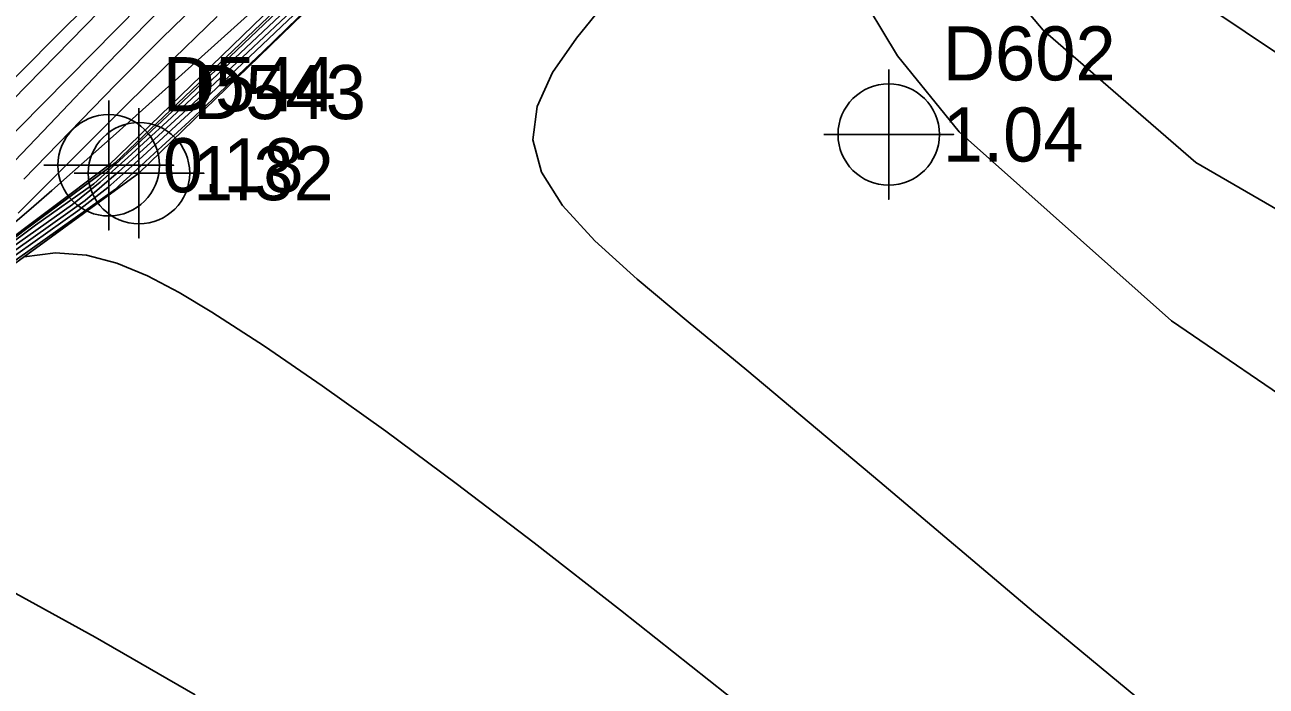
# Model space of a CAD drawing. Extents: x 2356077 to 2359823, y 225951 to 227822.
# Drawn here: x 2357354.1 to 2357411.4, y 227000.8 to 227031.4 of the extents above; entities that cross this region are included whole.
import ezdxf

# ---------------------------------------------------------------- set-up
doc = ezdxf.new("R2010")
doc.units = 0
for name, color, linetype in [('DTM Contours Major', 7, 'Continuous'), ('DTM Contours Minor', 7, 'Continuous'), ('Exist DTM Breakline', 7, 'Continuous'), ('Exist DTM Breakline Cogo Elevation', 7, 'Continuous'), ('Exist DTM Breakline Cogo Number', 7, 'Continuous'), ('Exist DTM Breakline Cogo Point CELL', 7, 'Continuous'), ('Exist DTM Breakline Underwater', 7, 'Continuous'), ('Exist DTM Breakline Underwater Cogo Elevation', 7, 'Continuous'), ('Exist DTM Breakline Underwater Cogo Number', 7, 'Continuous'), ('Exist DTM Breakline Underwater Cogo Point CELL', 7, 'Continuous'), ('Exist DTM Drainline', 7, 'Continuous'), ('Exist DTM Regular Point CELL', 7, 'Continuous'), ('Exist DTM Regular Point Cogo Elevation', 7, 'Continuous'), ('Exist DTM Regular Point Cogo Number', 7, 'Continuous')]:
    doc.layers.add(name, color=color, linetype=linetype)

msp = doc.modelspace()

# ---------------------------------------------------------------- linework, layer by layer
at = {"layer": 'DTM Contours Major'}
for points in [[(2357329.694, 227139.766), (2357343.098, 227126.102), (2357393.055, 227073.464), (2357402.586, 227062.788), (2357403.496, 227060.936), (2357403.128, 227060.188), (2357402.94, 227059.158), (2357402.739, 227058.098), (2357402.396, 227057.091), (2357401.922, 227056.124), (2357400.555, 227054.176), (2357398.829, 227052.296), (2357396.925, 227050.429), (2357395.019, 227048.517), (2357393.291, 227046.506), (2357391.919, 227044.338), (2357391.046, 227041.903), (2357390.797, 227039.246), (2357391.232, 227036.371), (2357392.412, 227033.279), (2357394.398, 227029.975), (2357397.252, 227026.459), (2357407.074, 227017.712), (2357420.348, 227008.655)], [(2357346.103, 227015.406), (2357356.521, 227022.808), (2357357.896, 227023.876), (2357359.152, 227024.985), (2357360.278, 227026.017), (2357361.451, 227027.099), (2357362.628, 227028.201), (2357365.047, 227030.491), (2357367.363, 227032.692), (2357369.788, 227034.977), (2357380.462, 227045.362), (2357383.552, 227048.318), (2357384.339, 227049.032), (2357385.038, 227049.758), (2357394.809, 227059.261), (2357397.1, 227061.677), (2357399.538, 227064.049), (2357387.54, 227077.028), (2357339.285, 227129.02)], [(2357353.088, 227021.827), (2357354.36, 227022.915), (2357355.307, 227023.738), (2357356.271, 227024.587), (2357358.285, 227026.383), (2357367.693, 227034.845)]]:
    msp.add_lwpolyline(points, dxfattribs=at)
at = {"layer": 'DTM Contours Minor'}
for points in [[(2357348.935, 227017.657), (2357356.849, 227023.28), (2357358.391, 227024.605), (2357359.877, 227025.952), (2357361.371, 227027.323), (2357362.863, 227028.713), (2357365.886, 227031.563), (2357367.44, 227033.031), (2357369.486, 227034.951), (2357371.524, 227036.9), (2357380.321, 227045.462), (2357384.94, 227049.877), (2357386.145, 227050.951), (2357387.212, 227052.068), (2357393.381, 227058.068), (2357395.337, 227060.158), (2357399.419, 227064.129), (2357389.298, 227075.083), (2357338.599, 227129.709)], [(2357349.26, 227120.106), (2357359.77, 227109.489), (2357398.306, 227068.886), (2357405.929, 227059.938), (2357405.649, 227058.915), (2357405.177, 227057.938), (2357405.089, 227056.669), (2357404.81, 227055.487), (2357404.361, 227054.375), (2357403.764, 227053.315), (2357402.657, 227051.803), (2357401.381, 227050.333), (2357400.045, 227048.87), (2357398.759, 227047.379), (2357397.632, 227045.824), (2357396.773, 227044.169), (2357396.272, 227042.337), (2357396.209, 227040.366), (2357396.624, 227038.259), (2357397.557, 227036.02), (2357399.05, 227033.653), (2357401.141, 227031.161), (2357408.198, 227025.043), (2357418.146, 227019.274)], [(2357351.756, 227019.901), (2357356.262, 227023.102), (2357357.551, 227024.134), (2357358.824, 227025.269), (2357360.643, 227026.939), (2357362.458, 227028.629), (2357364.283, 227030.346), (2357367.964, 227033.819), (2357371.599, 227037.21), (2357380.186, 227045.566), (2357387.865, 227052.905), (2357389.387, 227054.378), (2357394.446, 227059.3), (2357395.966, 227060.965), (2357399.298, 227064.21), (2357391.063, 227073.132), (2357349.888, 227117.496)], [(2357351.68, 227020.002), (2357354.566, 227022.136), (2357357.258, 227024.049), (2357358.234, 227024.94), (2357359.21, 227025.841), (2357361.369, 227027.863), (2357363.552, 227029.931), (2357365.746, 227032.018), (2357367.937, 227034.095), (2357370.113, 227036.134), (2357372.259, 227038.108), (2357373.857, 227039.644), (2357380.053, 227045.673), (2357389.648, 227054.841), (2357391.558, 227056.686), (2357394.156, 227059.213), (2357395.341, 227060.553), (2357397.895, 227063.037), (2357399.174, 227064.294), (2357392.819, 227071.189), (2357361.168, 227105.291)], [(2357368.825, 227100.446), (2357376.245, 227092.99), (2357383.208, 227085.75), (2357403.658, 227064.203), (2357408.359, 227058.026), (2357407.775, 227056.841), (2357407.244, 227055.607), (2357407.112, 227054.225), (2357406.778, 227052.942), (2357406.279, 227051.742), (2357405.653, 227050.609), (2357404.914, 227049.49), (2357403.366, 227047.336), (2357402.663, 227046.264), (2357402.081, 227045.17), (2357401.672, 227044.033), (2357401.482, 227042.806), (2357401.552, 227041.516), (2357401.9, 227040.163), (2357402.546, 227038.748), (2357403.511, 227037.273), (2357404.813, 227035.737), (2357409.076, 227032.02), (2357414.731, 227028.224)], [(2357340.125, 227011.325), (2357354.1, 227021.937), (2357357.468, 227024.437), (2357357.894, 227024.74), (2357358.24, 227025.023), (2357364.344, 227030.834), (2357369.811, 227036.062), (2357372.418, 227038.52), (2357375.323, 227041.307), (2357379.935, 227045.794), (2357391.433, 227056.781), (2357393.715, 227058.979), (2357394.615, 227059.854), (2357395.434, 227060.839), (2357398.16, 227063.491), (2357399.046, 227064.381), (2357394.581, 227069.24), (2357372.468, 227093.066)], [(2357343.261, 227013.147), (2357358.26, 227023.804), (2357358.438, 227023.996), (2357359.243, 227024.72), (2357360.046, 227025.449), (2357361.659, 227026.935), (2357362.478, 227027.698), (2357365.088, 227030.165), (2357380.633, 227045.292), (2357381.424, 227046.051), (2357381.827, 227046.399), (2357382.882, 227047.465), (2357394.559, 227058.822), (2357396.837, 227061.225), (2357399.655, 227063.967), (2357391.989, 227072.284), (2357376.657, 227088.804)], [(2357354.014, 227024.263), (2357358.275, 227028.638), (2357360.406, 227030.787), (2357362.465, 227032.801), (2357364.514, 227034.742), (2357366.552, 227036.608), (2357368.575, 227038.401), (2357370.582, 227040.122), (2357372.571, 227041.772), (2357373.979, 227042.908), (2357375.388, 227044.027), (2357378.26, 227046.298), (2357379.618, 227047.329), (2357380.226, 227047.421), (2357397.475, 227063.597)], [(2357352.596, 227024.088), (2357355.216, 227026.805), (2357357.829, 227029.548), (2357360.366, 227032.153), (2357361.998, 227033.77), (2357363.586, 227035.289), (2357365.146, 227036.725), (2357366.694, 227038.092), (2357368.245, 227039.404), (2357369.814, 227040.675), (2357371.612, 227042.07), (2357373.455, 227043.457), (2357377.286, 227046.297), (2357379.231, 227047.734), (2357380.655, 227048.377), (2357395.378, 227062.184)], [(2357344.854, 227017.571), (2357360.533, 227033.487), (2357361.599, 227034.546), (2357362.685, 227035.606), (2357363.765, 227036.629), (2357364.839, 227037.609), (2357365.916, 227038.552), (2357367.008, 227039.468), (2357369.252, 227041.246), (2357371.575, 227042.98), (2357373.96, 227044.701), (2357376.39, 227046.438), (2357378.783, 227048.097), (2357381.083, 227049.332), (2357393.28, 227060.771)], [(2357357.374, 227032.728), (2357355.886, 227031.249), (2357353.628, 227028.987)], [(2357380.891, 227032.417), (2357379.561, 227030.789), (2357378.464, 227029.197), (2357377.743, 227027.632), (2357377.541, 227026.089), (2357377.947, 227024.59), (2357378.925, 227023.05), (2357380.418, 227021.418), (2357382.373, 227019.641), (2357384.733, 227017.666), (2357387.442, 227015.44), (2357393.593, 227010.272), (2357400.69, 227004.266), (2357408.549, 226997.747)], [(2357353.759, 227022.7), (2357355.413, 227024.343), (2357358.75, 227027.69), (2357360.47, 227029.389), (2357362.958, 227031.786)], [(2357323.103, 227021.474), (2357325.34, 227019.251), (2357336.437, 227007.983), (2357336.603, 227008.061), (2357337.369, 227008.643), (2357338.44, 227009.49), (2357338.991, 227009.864), (2357340.085, 227010.642), (2357340.685, 227010.953), (2357343.95, 227009.837), (2357348.017, 227008.014), (2357352.578, 227005.696), (2357357.324, 227003.095), (2357361.945, 227000.425)], [(2357354.029, 227020.674), (2357355.49, 227020.867), (2357356.912, 227020.758), (2357358.321, 227020.387), (2357359.741, 227019.795), (2357361.196, 227019.022), (2357362.71, 227018.11), (2357365.145, 227016.538), (2357367.811, 227014.715), (2357370.748, 227012.612), (2357373.999, 227010.201), (2357377.603, 227007.454), (2357381.604, 227004.343), (2357390.577, 226997.21)]]:
    msp.add_lwpolyline(points, dxfattribs=at)
at = {"layer": 'Exist DTM Breakline'}
msp.add_lwpolyline([(2357257.12, 226952.242), (2357264.745, 226969.309), (2357280.252, 226993.456), (2357284.927, 227035.684), (2357303.219, 227041.714), (2357336.462, 227007.877), (2357359.341, 227024.543), (2357399.849, 227063.847)], dxfattribs=at)
at = {"layer": 'Exist DTM Breakline Cogo Point CELL'}
msp.add_lwpolyline([(2357359.341, 227027.543), (2357359.341, 227021.543), (2357359.341, 227024.543), (2357362.341, 227024.543), (2357356.341, 227024.543)], dxfattribs=at)
msp.add_circle((2357359.341, 227024.543), 2.344, dxfattribs=at)
at = {"layer": 'Exist DTM Breakline Underwater'}
msp.add_lwpolyline([(2357256.32, 226953.434), (2357262.845, 226969.081), (2357279.235, 226993.942), (2357283.89, 227036.116), (2357303.203, 227043.209), (2357336.486, 227008.785), (2357357.941, 227024.909), (2357398.836, 227064.514)], dxfattribs=at)
at = {"layer": 'Exist DTM Breakline Underwater Cogo Point CELL'}
msp.add_lwpolyline([(2357357.941, 227027.909), (2357357.941, 227021.909), (2357357.941, 227024.909), (2357360.941, 227024.909), (2357354.941, 227024.909)], dxfattribs=at)
msp.add_circle((2357357.941, 227024.909), 2.344, dxfattribs=at)
at = {"layer": 'Exist DTM Drainline'}
msp.add_lwpolyline([(2357250.96, 226958.499), (2357260.438, 226970.699), (2357275.807, 226997.272), (2357282.34, 227037.055), (2357305.627, 227046.873), (2357338.758, 227012.863), (2357362.863, 227037.518), (2357383.151, 227053.947), (2357393.705, 227066.096)], dxfattribs=at)
at = {"layer": 'Exist DTM Regular Point CELL'}
msp.add_lwpolyline([(2357393.999, 227029.332), (2357393.999, 227023.332), (2357393.999, 227026.332), (2357396.999, 227026.332), (2357390.999, 227026.332)], dxfattribs=at)
msp.add_circle((2357393.999, 227026.332), 2.344, dxfattribs=at)

# ---------------------------------------------------------------- texts
at = {"layer": 'Exist DTM Breakline Cogo Elevation'}
msp.add_text('1.32', height=2.5, dxfattribs=at).set_placement((2357361.841, 227023.293))
at = {"layer": 'Exist DTM Breakline Cogo Number'}
msp.add_text('D543', height=2.5, dxfattribs=at).set_placement((2357361.841, 227027.043))
at = {"layer": 'Exist DTM Breakline Underwater Cogo Elevation'}
msp.add_text('0.18', height=2.5, dxfattribs=at).set_placement((2357360.441, 227023.66))
at = {"layer": 'Exist DTM Breakline Underwater Cogo Number'}
msp.add_text('D544', height=2.5, dxfattribs=at).set_placement((2357360.441, 227027.41))
at = {"layer": 'Exist DTM Regular Point Cogo Elevation'}
msp.add_text('1.04', height=2.5, dxfattribs=at).set_placement((2357396.499, 227025.082))
at = {"layer": 'Exist DTM Regular Point Cogo Number'}
msp.add_text('D602', height=2.5, dxfattribs=at).set_placement((2357396.499, 227028.832))

doc.saveas('drawing.dxf')
